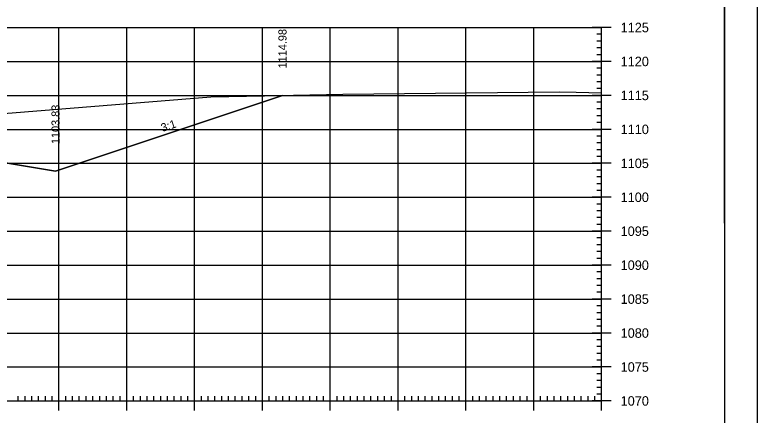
# Model space of a CAD drawing. Extents: x 1322838 to 1324533, y 339903 to 351025.
# Drawn here: x 1323757.2 to 1323866.6, y 349203.1 to 349262.1 of the extents above; entities that cross this region are included whole.
import ezdxf

# ---------------------------------------------------------------- set-up
doc = ezdxf.new("R2010")
doc.units = 0
for name, color, linetype in [('R_Axis', 7, 'Continuous'), ('R_Axis Annot', 7, 'Continuous'), ('R_Border', 7, 'Continuous'), ('R_Exist Surface', 7, 'Continuous'), ('R_Fin Surface', 7, 'Continuous'), ('R_Fin Surface Annot', 7, 'Continuous'), ('R_Grid', 7, 'Continuous'), ('R_No Plot', 7, 'Continuous')]:
    doc.layers.add(name, color=color, linetype=linetype)

msp = doc.modelspace()

# ---------------------------------------------------------------- linework, layer by layer
at = {"layer": 'R_Axis'}
for p, q in [((1323845.12, 349260.22), (1323842.32, 349260.22)), ((1323843.72, 349205.22), (1323843.72, 349260.22)), ((1323843.72, 349259.22), (1323843.02, 349259.22)), ((1323843.72, 349258.22), (1323843.02, 349258.22)), ((1323843.72, 349257.22), (1323843.02, 349257.22)), ((1323843.72, 349256.22), (1323843.02, 349256.22)), ((1323845.12, 349255.22), (1323842.32, 349255.22)), ((1323843.72, 349254.22), (1323843.02, 349254.22)), ((1323843.72, 349253.22), (1323843.02, 349253.22)), ((1323843.72, 349252.22), (1323843.02, 349252.22)), ((1323843.72, 349251.22), (1323843.02, 349251.22)), ((1323845.12, 349250.22), (1323842.32, 349250.22)), ((1323843.72, 349249.22), (1323843.02, 349249.22)), ((1323843.72, 349248.22), (1323843.02, 349248.22)), ((1323843.72, 349247.22), (1323843.02, 349247.22)), ((1323843.72, 349246.22), (1323843.02, 349246.22)), ((1323845.12, 349245.22), (1323842.32, 349245.22)), ((1323843.72, 349244.22), (1323843.02, 349244.22)), ((1323843.72, 349243.22), (1323843.02, 349243.22)), ((1323843.72, 349242.22), (1323843.02, 349242.22)), ((1323843.72, 349241.22), (1323843.02, 349241.22)), ((1323845.12, 349240.22), (1323842.32, 349240.22)), ((1323843.72, 349239.22), (1323843.02, 349239.22)), ((1323843.72, 349238.22), (1323843.02, 349238.22)), ((1323843.72, 349237.22), (1323843.02, 349237.22)), ((1323843.72, 349236.22), (1323843.02, 349236.22)), ((1323845.12, 349235.22), (1323842.32, 349235.22)), ((1323843.72, 349234.22), (1323843.02, 349234.22)), ((1323843.72, 349233.22), (1323843.02, 349233.22)), ((1323843.72, 349232.22), (1323843.02, 349232.22)), ((1323843.72, 349231.22), (1323843.02, 349231.22)), ((1323845.12, 349230.22), (1323842.32, 349230.22)), ((1323843.72, 349229.22), (1323843.02, 349229.22)), ((1323843.72, 349228.22), (1323843.02, 349228.22)), ((1323843.72, 349227.22), (1323843.02, 349227.22)), ((1323843.72, 349226.22), (1323843.02, 349226.22)), ((1323845.12, 349225.22), (1323842.32, 349225.22)), ((1323843.72, 349224.22), (1323843.02, 349224.22)), ((1323843.72, 349223.22), (1323843.02, 349223.22)), ((1323843.72, 349222.22), (1323843.02, 349222.22)), ((1323843.72, 349221.22), (1323843.02, 349221.22)), ((1323845.12, 349220.22), (1323842.32, 349220.22)), ((1323843.72, 349219.22), (1323843.02, 349219.22)), ((1323843.72, 349218.22), (1323843.02, 349218.22)), ((1323843.72, 349217.22), (1323843.02, 349217.22)), ((1323843.72, 349216.22), (1323843.02, 349216.22)), ((1323845.12, 349215.22), (1323842.32, 349215.22)), ((1323843.72, 349214.22), (1323843.02, 349214.22)), ((1323843.72, 349213.22), (1323843.02, 349213.22)), ((1323843.72, 349212.22), (1323843.02, 349212.22)), ((1323843.72, 349211.22), (1323843.02, 349211.22)), ((1323845.12, 349210.22), (1323842.32, 349210.22)), ((1323843.72, 349209.22), (1323843.02, 349209.22)), ((1323843.72, 349208.22), (1323843.02, 349208.22)), ((1323843.72, 349207.22), (1323843.02, 349207.22)), ((1323757.72, 349205.22), (1323757.72, 349205.92)), ((1323758.72, 349205.22), (1323758.72, 349205.92)), ((1323759.72, 349205.22), (1323759.72, 349205.92)), ((1323760.72, 349205.22), (1323760.72, 349205.92)), ((1323761.72, 349205.22), (1323761.72, 349205.92)), ((1323762.72, 349205.22), (1323762.72, 349205.92)), ((1323763.72, 349203.82), (1323763.72, 349206.62)), ((1323764.72, 349205.22), (1323764.72, 349205.92)), ((1323765.72, 349205.22), (1323765.72, 349205.92)), ((1323766.72, 349205.22), (1323766.72, 349205.92)), ((1323767.72, 349205.22), (1323767.72, 349205.92)), ((1323768.72, 349205.22), (1323768.72, 349205.92)), ((1323769.72, 349205.22), (1323769.72, 349205.92)), ((1323770.72, 349205.22), (1323770.72, 349205.92)), ((1323771.72, 349205.22), (1323771.72, 349205.92)), ((1323772.72, 349205.22), (1323772.72, 349205.92)), ((1323773.72, 349203.82), (1323773.72, 349206.62)), ((1323774.72, 349205.22), (1323774.72, 349205.92)), ((1323775.72, 349205.22), (1323775.72, 349205.92)), ((1323776.72, 349205.22), (1323776.72, 349205.92)), ((1323777.72, 349205.22), (1323777.72, 349205.92)), ((1323778.72, 349205.22), (1323778.72, 349205.92)), ((1323779.72, 349205.22), (1323779.72, 349205.92)), ((1323780.72, 349205.22), (1323780.72, 349205.92)), ((1323781.72, 349205.22), (1323781.72, 349205.92)), ((1323782.72, 349205.22), (1323782.72, 349205.92)), ((1323783.72, 349203.82), (1323783.72, 349206.62)), ((1323784.72, 349205.22), (1323784.72, 349205.92)), ((1323785.72, 349205.22), (1323785.72, 349205.92)), ((1323786.72, 349205.22), (1323786.72, 349205.92)), ((1323787.72, 349205.22), (1323787.72, 349205.92)), ((1323788.72, 349205.22), (1323788.72, 349205.92)), ((1323789.72, 349205.22), (1323789.72, 349205.92)), ((1323790.72, 349205.22), (1323790.72, 349205.92)), ((1323791.72, 349205.22), (1323791.72, 349205.92)), ((1323792.72, 349205.22), (1323792.72, 349205.92)), ((1323793.72, 349203.82), (1323793.72, 349206.62)), ((1323794.72, 349205.22), (1323794.72, 349205.92)), ((1323795.72, 349205.22), (1323795.72, 349205.92)), ((1323796.72, 349205.22), (1323796.72, 349205.92)), ((1323797.72, 349205.22), (1323797.72, 349205.92)), ((1323798.72, 349205.22), (1323798.72, 349205.92)), ((1323799.72, 349205.22), (1323799.72, 349205.92)), ((1323800.72, 349205.22), (1323800.72, 349205.92)), ((1323801.72, 349205.22), (1323801.72, 349205.92)), ((1323802.72, 349205.22), (1323802.72, 349205.92)), ((1323803.72, 349203.82), (1323803.72, 349206.62)), ((1323804.72, 349205.22), (1323804.72, 349205.92)), ((1323805.72, 349205.22), (1323805.72, 349205.92)), ((1323806.72, 349205.22), (1323806.72, 349205.92)), ((1323807.72, 349205.22), (1323807.72, 349205.92)), ((1323808.72, 349205.22), (1323808.72, 349205.92)), ((1323809.72, 349205.22), (1323809.72, 349205.92)), ((1323810.72, 349205.22), (1323810.72, 349205.92)), ((1323811.72, 349205.22), (1323811.72, 349205.92)), ((1323812.72, 349205.22), (1323812.72, 349205.92)), ((1323813.72, 349203.82), (1323813.72, 349206.62)), ((1323814.72, 349205.22), (1323814.72, 349205.92)), ((1323815.72, 349205.22), (1323815.72, 349205.92)), ((1323816.72, 349205.22), (1323816.72, 349205.92)), ((1323817.72, 349205.22), (1323817.72, 349205.92)), ((1323818.72, 349205.22), (1323818.72, 349205.92)), ((1323819.72, 349205.22), (1323819.72, 349205.92)), ((1323820.72, 349205.22), (1323820.72, 349205.92)), ((1323821.72, 349205.22), (1323821.72, 349205.92)), ((1323822.72, 349205.22), (1323822.72, 349205.92)), ((1323823.72, 349203.82), (1323823.72, 349206.62)), ((1323824.72, 349205.22), (1323824.72, 349205.92)), ((1323825.72, 349205.22), (1323825.72, 349205.92)), ((1323826.72, 349205.22), (1323826.72, 349205.92)), ((1323827.72, 349205.22), (1323827.72, 349205.92)), ((1323828.72, 349205.22), (1323828.72, 349205.92)), ((1323829.72, 349205.22), (1323829.72, 349205.92)), ((1323830.72, 349205.22), (1323830.72, 349205.92)), ((1323831.72, 349205.22), (1323831.72, 349205.92)), ((1323832.72, 349205.22), (1323832.72, 349205.92)), ((1323833.72, 349203.82), (1323833.72, 349206.62)), ((1323834.72, 349205.22), (1323834.72, 349205.92)), ((1323835.72, 349205.22), (1323835.72, 349205.92)), ((1323836.72, 349205.22), (1323836.72, 349205.92)), ((1323837.72, 349205.22), (1323837.72, 349205.92)), ((1323838.72, 349205.22), (1323838.72, 349205.92)), ((1323839.72, 349205.22), (1323839.72, 349205.92)), ((1323840.72, 349205.22), (1323840.72, 349205.92)), ((1323841.72, 349205.22), (1323841.72, 349205.92)), ((1323842.72, 349205.22), (1323842.72, 349205.92)), ((1323843.72, 349206.22), (1323843.02, 349206.22)), ((1323843.72, 349203.82), (1323843.72, 349206.62)), ((1323563.72, 349205.22), (1323843.72, 349205.22)), ((1323845.12, 349205.22), (1323842.32, 349205.22))]:
    msp.add_line(p, q, dxfattribs=at)
at = {"layer": 'R_Border'}
msp.add_line((1323861.9, 349109.22), (1323861.9, 349314.68), dxfattribs=at)
at = {"layer": 'R_Exist Surface'}
msp.add_lwpolyline([(1323735.38, 349245.95), (1323786.1, 349249.99), (1323805.58, 349250.38), (1323837.48, 349250.76), (1323839.97, 349250.7), (1323843.72, 349250.61)], dxfattribs=at)
at = {"layer": 'R_Fin Surface'}
msp.add_lwpolyline([(1323754.04, 349240.58), (1323763.22, 349239.05), (1323796.66, 349250.2), (1323796.67, 349250.2)], dxfattribs=at)
at = {"layer": 'R_Grid'}
for p, q in [((1323563.72, 349260.22), (1323843.72, 349260.22)), ((1323763.72, 349205.22), (1323763.72, 349260.22)), ((1323773.72, 349205.22), (1323773.72, 349260.22)), ((1323783.72, 349205.22), (1323783.72, 349260.22)), ((1323793.72, 349205.22), (1323793.72, 349260.22)), ((1323803.72, 349205.22), (1323803.72, 349260.22)), ((1323813.72, 349205.22), (1323813.72, 349260.22)), ((1323823.72, 349205.22), (1323823.72, 349260.22)), ((1323833.72, 349205.22), (1323833.72, 349260.22)), ((1323843.72, 349205.22), (1323843.72, 349260.22)), ((1323563.72, 349255.22), (1323843.72, 349255.22)), ((1323563.72, 349250.22), (1323843.72, 349250.22)), ((1323563.72, 349245.22), (1323843.72, 349245.22)), ((1323563.72, 349240.22), (1323843.72, 349240.22)), ((1323563.72, 349235.22), (1323843.72, 349235.22)), ((1323563.72, 349230.22), (1323843.72, 349230.22)), ((1323563.72, 349225.22), (1323843.72, 349225.22)), ((1323563.72, 349220.22), (1323843.72, 349220.22)), ((1323563.72, 349215.22), (1323843.72, 349215.22)), ((1323563.72, 349210.22), (1323843.72, 349210.22)), ((1323563.72, 349205.22), (1323843.72, 349205.22))]:
    msp.add_line(p, q, dxfattribs=at)
at = {"layer": 'R_No Plot'}
for points in [[(1323533.31, 349318.57), (1323866.65, 349318.57), (1323866.65, 349105.24), (1323533.31, 349105.24)], [(1323779.64, 349314.68), (1323799.26, 349314.68), (1323799.26, 349304.8), (1323815.37, 349304.8), (1323838.57, 349304.8), (1323838.57, 349272.13), (1323861.77, 349272.13), (1323861.9, 349109.22), (1323545.72, 349109.22), (1323545.72, 349314.68)], [(1323699.39, 349237.62), (1323703.27, 349238.99), (1323708.48, 349241.51), (1323712.24, 349243.38), (1323723.31, 349244.8), (1323725.76, 349245.13), (1323735.38, 349245.95), (1323786.1, 349249.99), (1323796.67, 349250.2), (1323796.66, 349250.2), (1323763.22, 349239.05), (1323754.04, 349240.58), (1323735.22, 349240.91), (1323703.72, 349237.99)]]:
    msp.add_lwpolyline(points, close=True, dxfattribs=at)

# ---------------------------------------------------------------- texts
at = {"layer": 'R_Axis Annot'}
for s, p in [('1125', (1323846.52, 349259.52)), ('1120', (1323846.52, 349254.52)), ('1115', (1323846.52, 349249.52)), ('1110', (1323846.52, 349244.52)), ('1105', (1323846.52, 349239.52)), ('1100', (1323846.52, 349234.52)), ('1095', (1323846.52, 349229.52)), ('1090', (1323846.52, 349224.52)), ('1085', (1323846.52, 349219.52)), ('1080', (1323846.52, 349214.52)), ('1075', (1323846.52, 349209.52)), ('1070', (1323846.52, 349204.52))]:
    msp.add_text(s, height=1.4, dxfattribs=at).set_placement(p)
at = {"layer": 'R_Fin Surface Annot'}
for s, rotation, p in [('1114.98', 90, (1323797.27, 349254.2)), ('1103.83', 90, (1323763.82, 349243.05)), ('3:1', 18.4335, (1323778.99, 349244.84))]:
    msp.add_text(s, height=1.2, rotation=rotation, dxfattribs=at).set_placement(p)

doc.saveas('drawing.dxf')
